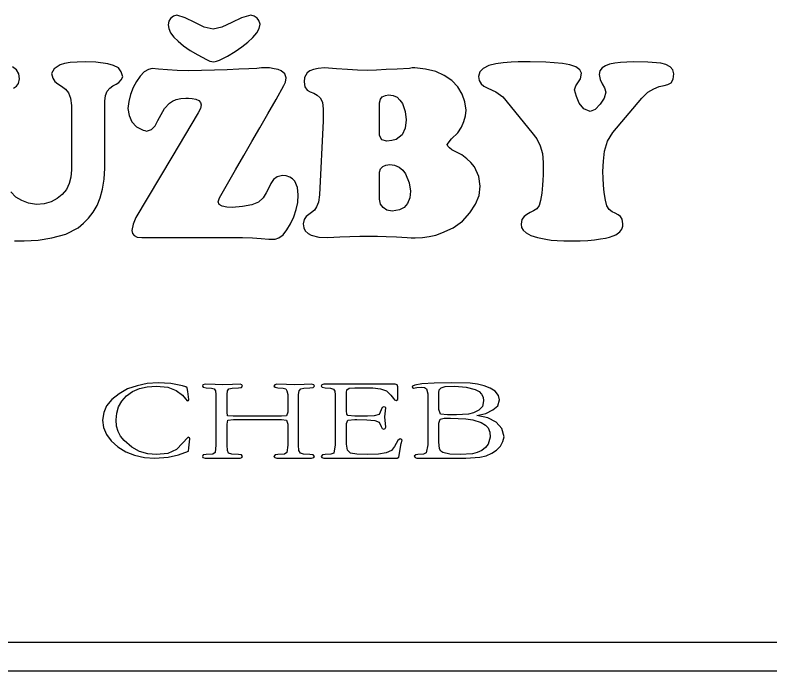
# Model space of a CAD drawing. Extents: x -866693 to -866303, y -1041966 to -1040244.
# Drawn here: x -866452.04 to -866443.1, y -1041070.76 to -1041063.06 of the extents above; entities that cross this region are included whole.
import ezdxf

# ---------------------------------------------------------------- set-up
doc = ezdxf.new("R2010")
doc.units = 0
doc.layers.add('Tabulka', color=7, linetype='Continuous')

msp = doc.modelspace()

# ---------------------------------------------------------------- linework, layer by layer
at = {"layer": 'Tabulka'}
for p, q in [((-866443.1004, -1041070.4248), (-866480.4637, -1041070.4248)), ((-866480.4637, -1041070.7552), (-866443.1004, -1041070.7552))]:
    msp.add_line(p, q, dxfattribs=at)
for points in [[(-866449.7173, -1041063.2251), (-866449.8206, -1041063.2003), (-866449.9321, -1041063.1466), (-866450.0436, -1041063.0888), (-866450.1427, -1041063.0599), (-866450.184, -1041063.0723), (-866450.217, -1041063.097), (-866450.2377, -1041063.1301), (-866450.2459, -1041063.1714), (-866450.2377, -1041063.2168), (-866450.217, -1041063.2664), (-866450.1798, -1041063.3159), (-866450.1262, -1041063.3655), (-866450.0642, -1041063.4192), (-866449.9857, -1041063.4728), (-866449.8949, -1041063.5265), (-866449.7958, -1041063.5802), (-866449.7545, -1041063.6009), (-866449.7091, -1041063.605), (-866449.676, -1041063.6009), (-866449.643, -1041063.5885), (-866449.548, -1041063.5389), (-866449.4572, -1041063.4852), (-866449.3787, -1041063.4315), (-866449.3085, -1041063.3779), (-866449.2507, -1041063.32), (-866449.2052, -1041063.2664), (-866449.1763, -1041063.2168), (-866449.1639, -1041063.1631), (-866449.1805, -1041063.1218), (-866449.2011, -1041063.0929), (-866449.2342, -1041063.0723), (-866449.2754, -1041063.0599), (-866449.3828, -1041063.0888), (-866449.4985, -1041063.1466), (-866449.6141, -1041063.2003)], [(-866448.4247, -1041064.2988), (-866448.4702, -1041065.1701), (-866448.4784, -1041065.2527), (-866448.5032, -1041065.3105), (-866448.528, -1041065.3477), (-866448.561, -1041065.3766), (-866448.5941, -1041065.3973), (-866448.623, -1041065.422), (-866448.6477, -1041065.4592), (-866448.6601, -1041065.5088), (-866448.6519, -1041065.5542), (-866448.6354, -1041065.5913), (-866448.6023, -1041065.6203), (-866448.5651, -1041065.6409), (-866448.4743, -1041065.6657), (-866448.3711, -1041065.6698), (-866448.2306, -1041065.6616), (-866448.1109, -1041065.6574), (-866447.9953, -1041065.6533), (-866447.8879, -1041065.6533), (-866447.7888, -1041065.6533), (-866447.6855, -1041065.6574), (-866447.5658, -1041065.6616), (-866447.4378, -1041065.6698), (-866447.3923, -1041065.6739), (-866447.3469, -1041065.6739), (-866447.2602, -1041065.6698), (-866447.1817, -1041065.6574), (-866447.1033, -1041065.6409), (-866447.033, -1041065.6161), (-866446.9009, -1041065.5542), (-866446.7894, -1041065.4757), (-866446.7027, -1041065.3807), (-866446.6366, -1041065.2775), (-866446.5953, -1041065.1743), (-866446.5829, -1041065.0669), (-866446.5994, -1041064.9513), (-866446.649, -1041064.8397), (-866446.6903, -1041064.7902), (-866446.7398, -1041064.7448), (-866446.7977, -1041064.6993), (-866446.8679, -1041064.6622), (-866446.9133, -1041064.6415), (-866446.9422, -1041064.6167), (-866446.9628, -1041064.5961), (-866446.9711, -1041064.5755), (-866446.9174, -1041064.5094), (-866446.8431, -1041064.4392), (-866446.8018, -1041064.3731), (-866446.7729, -1041064.307), (-866446.7564, -1041064.241), (-866446.7481, -1041064.1749), (-866446.7605, -1041064.0758), (-866446.7935, -1041063.9849), (-866446.8431, -1041063.9023), (-866446.9133, -1041063.828), (-866447.0041, -1041063.766), (-866447.1033, -1041063.7206), (-866447.223, -1041063.6917), (-866447.351, -1041063.6793), (-866447.3799, -1041063.6793), (-866447.413, -1041063.6834), (-866447.5575, -1041063.6917), (-866447.6855, -1041063.6958), (-866447.8012, -1041063.7041), (-866447.9085, -1041063.7082), (-866448.0242, -1041063.7041), (-866448.1398, -1041063.6958), (-866448.2678, -1041063.6876), (-866448.4082, -1041063.6793), (-866448.4826, -1041063.6834), (-866448.5404, -1041063.6958), (-866448.5817, -1041063.7124), (-866448.6147, -1041063.7371), (-866448.6436, -1041063.7908), (-866448.6477, -1041063.8404), (-866448.6395, -1041063.9023), (-866448.6147, -1041063.9395), (-866448.5775, -1041063.9601), (-866448.5362, -1041063.9767), (-866448.4949, -1041063.9973), (-866448.4619, -1041064.0303), (-866448.433, -1041064.0799), (-866448.4247, -1041064.1625)], [(-866447.764, -1041064.0882), (-866447.7516, -1041064.0469), (-866447.731, -1041064.0179), (-866447.6938, -1041064.0014), (-866447.6566, -1041063.9932), (-866447.6029, -1041064.0014), (-866447.5575, -1041064.0221), (-866447.5245, -1041064.0551), (-866447.4956, -1041064.0964), (-866447.4625, -1041064.1914), (-866447.4501, -1041064.2864), (-866447.4625, -1041064.3855), (-866447.4997, -1041064.464), (-866447.5327, -1041064.4929), (-866447.5699, -1041064.5176), (-866447.6195, -1041064.53), (-866447.6773, -1041064.5383), (-866447.7351, -1041064.5218), (-866447.764, -1041064.4722)], [(-866447.764, -1041064.9017), (-866447.7516, -1041064.8645), (-866447.7268, -1041064.8356), (-866447.6897, -1041064.8191), (-866447.6442, -1041064.8108), (-866447.5864, -1041064.8191), (-866447.5327, -1041064.8439), (-866447.4914, -1041064.8769), (-866447.4584, -1041064.9223), (-866447.4171, -1041065.0256), (-866447.4006, -1041065.1247), (-866447.4088, -1041065.2032), (-866447.4336, -1041065.2692), (-866447.4749, -1041065.3188), (-866447.5286, -1041065.3436), (-866447.574, -1041065.3518), (-866447.6153, -1041065.3601), (-866447.6773, -1041065.3477), (-866447.7227, -1041065.3188), (-866447.7516, -1041065.2775), (-866447.764, -1041065.2197)], [(-866449.9899, -1041068.032), (-866449.994, -1041068.0196), (-866450.0105, -1041068.0113), (-866450.1468, -1041068.1559), (-866450.25, -1041068.2054), (-866450.3822, -1041068.2178), (-866450.4854, -1041068.2095), (-866450.5804, -1041068.1806), (-866450.6713, -1041068.1311), (-866450.7621, -1041068.0526), (-866450.8034, -1041068.0031), (-866450.8323, -1041067.9452), (-866450.853, -1041067.8833), (-866450.8571, -1041067.809), (-866450.8488, -1041067.7305), (-866450.8282, -1041067.6562), (-866450.7869, -1041067.5901), (-866450.7332, -1041067.5282), (-866450.663, -1041067.4786), (-866450.5804, -1041067.4414), (-866450.4896, -1041067.4208), (-866450.3822, -1041067.4125), (-866450.25, -1041067.4249), (-866450.1509, -1041067.4662), (-866450.0766, -1041067.5199), (-866450.0229, -1041067.586), (-866450.0064, -1041067.5818), (-866450.0023, -1041067.5694), (-866450.0147, -1041067.4786), (-866450.0229, -1041067.4332), (-866450.0394, -1041067.4208), (-866450.0766, -1041067.4084), (-866450.2129, -1041067.3836), (-866450.3615, -1041067.3754), (-866450.4896, -1041067.3836), (-866450.6093, -1041067.4084), (-866450.7208, -1041067.4456), (-866450.8199, -1041067.5034), (-866450.9067, -1041067.5694), (-866450.9686, -1041067.6438), (-866451.0016, -1041067.7222), (-866451.014, -1041067.8131), (-866451.0058, -1041067.8998), (-866450.9686, -1041067.9824), (-866450.9149, -1041068.0567), (-866450.8365, -1041068.127), (-866450.7415, -1041068.1848), (-866450.6382, -1041068.2261), (-866450.5226, -1041068.2508), (-866450.4028, -1041068.2591), (-866450.2459, -1041068.2467), (-866450.122, -1041068.2219), (-866450.0064, -1041068.1765), (-866450.0023, -1041068.1393)], [(-866446.3021, -1041068.0072), (-866446.3269, -1041067.9122), (-866446.393, -1041067.8379), (-866446.4921, -1041067.7842), (-866446.6201, -1041067.7594), (-866446.5168, -1041067.7346), (-866446.4343, -1041067.6933), (-866446.3764, -1041067.6438), (-866446.3558, -1041067.5736), (-866446.3682, -1041067.524), (-866446.4053, -1041067.4745), (-866446.4632, -1041067.4373), (-866446.5334, -1041067.4084), (-866446.6118, -1041067.3919), (-866446.6985, -1041067.3795), (-866446.9133, -1041067.3754), (-866447.1239, -1041067.3795), (-866447.2684, -1041067.3877), (-866447.351, -1041067.4043), (-866447.3758, -1041067.4125), (-866447.3799, -1041067.4249), (-866447.3634, -1041067.4373), (-866447.3263, -1041067.429), (-866447.2767, -1041067.4249), (-866447.2354, -1041067.429), (-866447.2106, -1041067.4456), (-866447.1982, -1041067.5034), (-866447.1982, -1041067.5405), (-866447.1982, -1041068.1022), (-866447.2148, -1041068.1972), (-866447.2478, -1041068.2137), (-866447.3139, -1041068.2178), (-866447.3386, -1041068.2219), (-866447.3552, -1041068.2343), (-866447.3469, -1041068.2508), (-866447.3263, -1041068.2591), (-866447.2643, -1041068.2591), (-866447.2065, -1041068.2591), (-866447.0124, -1041068.2591), (-866446.7522, -1041068.2591), (-866446.587, -1041068.2467), (-866446.5127, -1041068.2302), (-866446.4466, -1041068.2013), (-866446.3888, -1041068.1641), (-866446.3434, -1041068.1187), (-866446.3145, -1041068.065)], [(-866448.528, -1041068.2385), (-866448.5445, -1041068.2219), (-866448.5817, -1041068.2178), (-866448.656, -1041068.2137), (-866448.6932, -1041068.2013), (-866448.7097, -1041068.1682), (-866448.7138, -1041068.1063), (-866448.7138, -1041067.5447), (-866448.7138, -1041067.5116), (-866448.7056, -1041067.4703), (-866448.689, -1041067.4456), (-866448.6519, -1041067.4373), (-866448.5817, -1041067.4332), (-866448.5445, -1041067.429), (-866448.528, -1041067.4125), (-866448.5362, -1041067.4001), (-866448.561, -1041067.3919), (-866448.6477, -1041067.396), (-866448.7675, -1041067.4001), (-866448.8542, -1041067.396), (-866448.9699, -1041067.3919), (-866448.9946, -1041067.4001), (-866449.0029, -1041067.4125), (-866448.9905, -1041067.4249), (-866448.9575, -1041067.4332), (-866448.8955, -1041067.4373), (-866448.8625, -1041067.4456), (-866448.8501, -1041067.4703), (-866448.8418, -1041067.5116), (-866448.8418, -1041067.5447), (-866448.8418, -1041067.7181), (-866448.8542, -1041067.7635), (-866448.9162, -1041067.7677), (-866449.4819, -1041067.7677), (-866449.548, -1041067.7635), (-866449.5521, -1041067.7181), (-866449.5521, -1041067.5447), (-866449.5521, -1041067.5116), (-866449.548, -1041067.4703), (-866449.5315, -1041067.4456), (-866449.4943, -1041067.4373), (-866449.42, -1041067.4332), (-866449.3828, -1041067.429), (-866449.3704, -1041067.4125), (-866449.3787, -1041067.4001), (-866449.3993, -1041067.3919), (-866449.4902, -1041067.396), (-866449.6058, -1041067.4001), (-866449.6925, -1041067.396), (-866449.8123, -1041067.3919), (-866449.8371, -1041067.4001), (-866449.8412, -1041067.4125), (-866449.833, -1041067.4249), (-866449.7999, -1041067.4332), (-866449.738, -1041067.4373), (-866449.7049, -1041067.4456), (-866449.6884, -1041067.4703), (-866449.6843, -1041067.5116), (-866449.6843, -1041067.5447), (-866449.6843, -1041068.1063), (-866449.6925, -1041068.193), (-866449.7215, -1041068.2137), (-866449.7999, -1041068.2178), (-866449.833, -1041068.2219), (-866449.8412, -1041068.2385), (-866449.8371, -1041068.2508), (-866449.8123, -1041068.2591), (-866449.7215, -1041068.2591), (-866449.6058, -1041068.2591), (-866449.5191, -1041068.2591), (-866449.3993, -1041068.2591), (-866449.3787, -1041068.2508), (-866449.3704, -1041068.2385), (-866449.3828, -1041068.2219), (-866449.42, -1041068.2178), (-866449.4985, -1041068.2137), (-866449.5356, -1041068.2013), (-866449.548, -1041068.1682), (-866449.5521, -1041068.1063), (-866449.5521, -1041067.8585), (-866449.5439, -1041067.8131), (-866449.4778, -1041067.8048), (-866448.9162, -1041067.8048), (-866448.8542, -1041067.8131), (-866448.8418, -1041067.8585), (-866448.8418, -1041068.1063), (-866448.8501, -1041068.193), (-866448.879, -1041068.2137), (-866448.9575, -1041068.2178), (-866448.9905, -1041068.2219), (-866449.0029, -1041068.2385), (-866448.9946, -1041068.2508), (-866448.9699, -1041068.2591), (-866448.8831, -1041068.2591), (-866448.7634, -1041068.2591), (-866448.6767, -1041068.2591), (-866448.561, -1041068.2591), (-866448.5362, -1041068.2508)], [(-866447.4997, -1041068.0485), (-866447.508, -1041068.0361), (-866447.5203, -1041068.032), (-866447.5493, -1041068.0526), (-866447.5864, -1041068.1228), (-866447.6236, -1041068.1682), (-866447.6855, -1041068.1972), (-866447.7764, -1041068.2137), (-866447.9085, -1041068.2178), (-866448.0283, -1041068.2137), (-866448.1026, -1041068.2013), (-866448.1398, -1041068.1641), (-866448.1522, -1041068.0939), (-866448.1522, -1041067.8544), (-866448.1357, -1041067.8131), (-866448.0531, -1041067.8048), (-866448.0283, -1041067.8048), (-866447.9127, -1041067.809), (-866447.8177, -1041067.8172), (-866447.7681, -1041067.8379), (-866447.7433, -1041067.8874), (-866447.731, -1041067.9122), (-866447.7144, -1041067.9205), (-866447.6979, -1041067.9122), (-866447.6897, -1041067.8957), (-866447.7021, -1041067.7759), (-866447.6897, -1041067.6686), (-866447.6979, -1041067.6603), (-866447.7144, -1041067.6562), (-866447.731, -1041067.6644), (-866447.7433, -1041067.6933), (-866447.7681, -1041067.747), (-866447.8259, -1041067.7635), (-866447.9044, -1041067.7677), (-866447.9705, -1041067.7677), (-866448.0531, -1041067.7677), (-866448.1357, -1041067.7594), (-866448.1481, -1041067.7429), (-866448.1522, -1041067.7057), (-866448.1522, -1041067.5034), (-866448.1522, -1041067.4869), (-866448.1481, -1041067.4579), (-866448.1191, -1041067.4373), (-866448.0531, -1041067.4332), (-866447.9705, -1041067.4332), (-866447.8425, -1041067.4332), (-866447.7516, -1041067.4456), (-866447.6814, -1041067.4703), (-866447.6318, -1041067.5199), (-866447.5988, -1041067.5571), (-866447.5864, -1041067.5736), (-866447.5699, -1041067.5818), (-866447.5493, -1041067.5694), (-866447.5493, -1041067.5529), (-866447.5493, -1041067.4414), (-866447.5493, -1041067.4208), (-866447.5575, -1041067.4001), (-866447.5782, -1041067.3919), (-866447.7805, -1041067.3919), (-866448.0613, -1041067.3919), (-866448.2141, -1041067.3919), (-866448.4165, -1041067.3919), (-866448.4413, -1041067.4001), (-866448.4495, -1041067.4125), (-866448.4371, -1041067.4249), (-866448.4, -1041067.4332), (-866448.338, -1041067.4373), (-866448.305, -1041067.4497), (-866448.2885, -1041067.4745), (-866448.2843, -1041067.5158), (-866448.2843, -1041067.5447), (-866448.2843, -1041068.1022), (-866448.3009, -1041068.2013), (-866448.3339, -1041068.2137), (-866448.4, -1041068.2178), (-866448.433, -1041068.2219), (-866448.4495, -1041068.2385), (-866448.4413, -1041068.2508), (-866448.4165, -1041068.2591), (-866448.3587, -1041068.2591), (-866448.2967, -1041068.2591), (-866447.5575, -1041068.2591), (-866447.5369, -1041068.2467), (-866447.508, -1041068.0857)], [(-866446.5416, -1041067.586), (-866446.554, -1041067.652), (-866446.5994, -1041067.6975), (-866446.6614, -1041067.7264), (-866446.7192, -1041067.7429), (-866446.8596, -1041067.7512), (-866446.967, -1041067.7512), (-866447.0496, -1041067.7429), (-866447.0661, -1041067.6892), (-866447.0661, -1041067.5075), (-866447.0661, -1041067.491), (-866447.062, -1041067.4579), (-866447.0413, -1041067.4332), (-866446.9918, -1041067.4167), (-866446.8803, -1041067.4125), (-866446.7481, -1041067.4249), (-866446.6407, -1041067.4538), (-866446.5953, -1041067.4786), (-866446.5664, -1041067.5075), (-866446.5458, -1041067.5447)], [(-866446.4632, -1041068.0113), (-866446.4879, -1041068.0939), (-866446.521, -1041068.1352), (-866446.5623, -1041068.1682), (-866446.616, -1041068.193), (-866446.6738, -1041068.2095), (-866446.8183, -1041068.2178), (-866446.9381, -1041068.2137), (-866447.0207, -1041068.193), (-866447.0454, -1041068.1765), (-866447.0578, -1041068.1517), (-866447.0661, -1041068.0691), (-866447.0661, -1041067.8503), (-866447.0537, -1041067.8007), (-866447.0041, -1041067.7883), (-866446.967, -1041067.7883), (-866446.9298, -1041067.7883), (-866446.7522, -1041067.7966), (-866446.6696, -1041067.809), (-866446.5705, -1041067.842), (-866446.521, -1041067.8709), (-866446.4879, -1041067.9039), (-866446.4673, -1041067.9535)]]:
    msp.add_lwpolyline(points, close=True, dxfattribs=at)
for points in [[(-866452.0506, -1041065.707), (-866451.9349, -1041065.707), (-866451.7698, -1041065.6987), (-866451.6087, -1041065.6739), (-866451.4476, -1041065.6285), (-866451.3031, -1041065.5542), (-866451.237, -1041065.5005), (-866451.1792, -1041065.4427), (-866451.1255, -1041065.3725), (-866451.0801, -1041065.294), (-866451.0429, -1041065.2032), (-866451.014, -1041065.0999), (-866450.9975, -1041064.9843), (-866450.9893, -1041064.8563), (-866450.9893, -1041064.0675), (-866450.981, -1041064.0014), (-866450.9603, -1041063.9519), (-866450.9314, -1041063.9147), (-866450.8943, -1041063.8899), (-866450.8571, -1041063.8693), (-866450.8241, -1041063.8486), (-866450.7952, -1041063.8197), (-866450.7786, -1041063.7826), (-866450.7952, -1041063.7247), (-866450.8282, -1041063.6793), (-866450.886, -1041063.6504), (-866450.9521, -1041063.6298), (-866451.0925, -1041063.6091), (-866451.2123, -1041063.605), (-866451.3114, -1041063.6091), (-866451.394, -1041063.6132), (-866451.46, -1041063.6256), (-866451.5137, -1041063.6422), (-866451.5839, -1041063.6876), (-866451.6128, -1041063.7454), (-866451.6004, -1041063.7991), (-866451.5757, -1041063.8362), (-866451.5385, -1041063.8652), (-866451.4972, -1041063.8941), (-866451.4518, -1041063.9271), (-866451.4146, -1041063.9725), (-866451.3898, -1041064.0345), (-866451.3816, -1041064.1212), (-866451.3816, -1041064.8728), (-866451.3857, -1041064.9595), (-866451.4063, -1041065.0338), (-866451.4394, -1041065.104), (-866451.4889, -1041065.166), (-866451.5468, -1041065.2114), (-866451.617, -1041065.2486), (-866451.6996, -1041065.2734), (-866451.7904, -1041065.2816), (-866451.8854, -1041065.2651), (-866451.9639, -1041065.2362), (-866452.0341, -1041065.1949), (-866452.0919, -1041065.133)], [(-866445.8107, -1041063.6091), (-866445.9965, -1041063.605), (-866446.0378, -1041063.605), (-866446.0708, -1041063.605), (-866446.1369, -1041063.605), (-866446.2195, -1041063.6091), (-866446.3104, -1041063.6174), (-866446.3971, -1041063.6298), (-866446.4797, -1041063.6504), (-866446.5458, -1041063.6834), (-866446.587, -1041063.7247), (-866446.6036, -1041063.7784), (-866446.5953, -1041063.828), (-866446.5705, -1041063.8652), (-866446.5375, -1041063.8941), (-866446.4921, -1041063.9147), (-866446.3971, -1041063.9601), (-866446.3145, -1041064.0179), (-866445.9759, -1041064.435)], [(-866445.9759, -1041064.435), (-866445.918, -1041064.5094), (-866445.8767, -1041064.592), (-866445.852, -1041064.6828), (-866445.8437, -1041064.7902), (-866445.8437, -1041064.8687), (-866445.8437, -1041064.9347), (-866445.8478, -1041064.9967), (-866445.852, -1041065.0545), (-866445.8602, -1041065.1495), (-866445.8726, -1041065.2362), (-866445.8891, -1041065.294), (-866445.918, -1041065.3312), (-866445.9552, -1041065.356), (-866445.9965, -1041065.3766), (-866446.0337, -1041065.3973), (-866446.0667, -1041065.422), (-866446.0915, -1041065.4592), (-866446.0997, -1041065.5129), (-866446.0956, -1041065.55), (-866446.0791, -1041065.5831), (-866446.0419, -1041065.6161), (-866445.9882, -1041065.645), (-866445.9098, -1041065.6698), (-866445.8107, -1041065.6905), (-866445.7487, -1041065.6987), (-866445.6785, -1041065.7028), (-866445.6001, -1041065.707), (-866445.5133, -1041065.707), (-866445.4101, -1041065.707), (-866445.3192, -1041065.7028), (-866445.2408, -1041065.6946), (-866445.1706, -1041065.6863), (-866445.1128, -1041065.6781), (-866445.0632, -1041065.6657), (-866445.0219, -1041065.6492), (-866444.9889, -1041065.6368), (-866444.9434, -1041065.6037), (-866444.9187, -1041065.5707), (-866444.9063, -1041065.5377), (-866444.9063, -1041065.5088), (-866444.9145, -1041065.4551), (-866444.9352, -1041065.422), (-866444.9641, -1041065.4014), (-866444.9971, -1041065.3849), (-866445.0343, -1041065.3683), (-866445.0673, -1041065.3394), (-866445.0962, -1041065.2981), (-866445.1128, -1041065.2321), (-866445.1252, -1041065.1412), (-866445.1334, -1041065.0545), (-866445.1375, -1041064.9719), (-866445.1417, -1041064.8934), (-866445.1334, -1041064.7737), (-866445.121, -1041064.6539), (-866445.088, -1041064.5383), (-866445.026, -1041064.435), (-866444.6833, -1041064.0345), (-866444.6131, -1041063.9643), (-866444.5429, -1041063.923), (-866444.4809, -1041063.8982), (-866444.4231, -1041063.8858), (-866444.3777, -1041063.8734), (-866444.3405, -1041063.8528), (-866444.3157, -1041063.8115), (-866444.3075, -1041063.7495), (-866444.3199, -1041063.7), (-866444.3529, -1041063.6669), (-866444.4025, -1041063.638), (-866444.4603, -1041063.6215), (-866444.6131, -1041063.6091), (-866444.7783, -1041063.605), (-866444.8609, -1041063.6091), (-866444.9352, -1041063.6132), (-866445.0013, -1041063.6215), (-866445.0632, -1041063.6339), (-866445.1128, -1041063.6545), (-866445.1499, -1041063.6793), (-866445.1788, -1041063.7124), (-866445.1871, -1041063.7537), (-866445.1747, -1041063.8156), (-866445.1499, -1041063.8652), (-866445.121, -1041063.9106), (-866445.1086, -1041063.9643), (-866445.1252, -1041064.0345), (-866445.1747, -1041064.1047), (-866445.2325, -1041064.1666), (-866445.2903, -1041064.1914), (-866445.3647, -1041064.1584), (-866445.4184, -1041064.0923), (-866445.4514, -1041064.0138), (-866445.4762, -1041063.9354), (-866445.4597, -1041063.8899), (-866445.4349, -1041063.8528), (-866445.406, -1041063.8073), (-866445.3936, -1041063.7413), (-866445.4142, -1041063.7), (-866445.4597, -1041063.6669), (-866445.5299, -1041063.6422), (-866445.6166, -1041063.6256), (-866445.8107, -1041063.6091)], [(-866452.0588, -1041063.9147), (-866452.0258, -1041063.8941), (-866452.001, -1041063.861), (-866451.9886, -1041063.8073), (-866451.9969, -1041063.7495), (-866452.0258, -1041063.7), (-866452.0712, -1041063.6669)], [(-866450.2005, -1041064.7241), (-866450.6258, -1041065.4344), (-866450.6548, -1041065.5129), (-866450.6713, -1041065.5872), (-866450.663, -1041065.6203), (-866450.6424, -1041065.645), (-866450.6093, -1041065.6657), (-866450.5556, -1041065.6698), (-866449.3704, -1041065.6698), (-866449.2548, -1041065.6739), (-866449.1516, -1041065.6822), (-866449.0648, -1041065.6905), (-866448.9905, -1041065.6905), (-866448.9451, -1041065.6739), (-866448.8955, -1041065.6368), (-866448.8501, -1041065.579), (-866448.8088, -1041065.5088), (-866448.7716, -1041065.4262), (-866448.7427, -1041065.3394), (-866448.7221, -1041065.2568), (-866448.7179, -1041065.1701), (-866448.7262, -1041065.0834), (-866448.7592, -1041065.0091), (-866448.784, -1041064.9802), (-866448.8171, -1041064.9595), (-866448.8584, -1041064.9471), (-866448.9038, -1041064.943), (-866448.9657, -1041064.9554), (-866449.007, -1041064.9884), (-866449.0401, -1041065.0338), (-866449.0648, -1041065.0875), (-866449.0937, -1041065.1453), (-866449.1309, -1041065.2032), (-866449.1846, -1041065.2527), (-866449.2631, -1041065.2858), (-866449.3704, -1041065.3064), (-866449.4943, -1041065.3188), (-866449.5563, -1041065.3147), (-866449.61, -1041065.3023), (-866449.6471, -1041065.2816), (-866449.6595, -1041065.2486), (-866449.6512, -1041065.2279), (-866449.643, -1041065.2032), (-866449.548, -1041065.038), (-866449.453, -1041064.8728), (-866449.358, -1041064.7076), (-866449.2631, -1041064.5424), (-866449.1681, -1041064.3814), (-866449.0731, -1041064.2162), (-866448.9781, -1041064.051), (-866448.8873, -1041063.8858), (-866448.8666, -1041063.8445), (-866448.8584, -1041063.7949), (-866448.8749, -1041063.7495), (-866448.9203, -1041063.7124), (-866448.9533, -1041063.6958), (-866448.9988, -1041063.6876), (-866449.0566, -1041063.6793), (-866449.1227, -1041063.6793), (-866449.1474, -1041063.6793), (-866449.2052, -1041063.6834), (-866449.2961, -1041063.6876), (-866449.4159, -1041063.6917), (-866449.5521, -1041063.7), (-866449.7008, -1041063.7041), (-866449.8536, -1041063.7082), (-866450.0064, -1041063.7124), (-866450.1385, -1041063.7082), (-866450.2542, -1041063.7), (-866450.3574, -1041063.6917), (-866450.4318, -1041063.6834), (-866450.4772, -1041063.6958), (-866450.5267, -1041063.7247), (-866450.5722, -1041063.7743), (-866450.6176, -1041063.8362), (-866450.6548, -1041063.9064), (-866450.6878, -1041063.989), (-866450.7084, -1041064.0716), (-866450.7167, -1041064.1542), (-866450.7043, -1041064.2368), (-866450.6713, -1041064.3112), (-866450.6176, -1041064.369), (-866450.5391, -1041064.4103), (-866450.5185, -1041064.4144), (-866450.4978, -1041064.4227), (-866450.44, -1041064.402), (-866450.3987, -1041064.3566), (-866450.3657, -1041064.2946), (-866450.3285, -1041064.2244), (-866450.2872, -1041064.1542), (-866450.2294, -1041064.0923), (-866450.1922, -1041064.0675), (-866450.1509, -1041064.051), (-866450.0972, -1041064.0386), (-866450.0394, -1041064.0345), (-866450.0064, -1041064.0345), (-866449.9651, -1041064.0386), (-866449.9197, -1041064.0469), (-866449.8866, -1041064.0592), (-866449.866, -1041064.084), (-866449.8577, -1041064.1129)], [(-866449.8577, -1041064.1129), (-866449.866, -1041064.1542), (-866449.8908, -1041064.2038), (-866450.2005, -1041064.7241)]]:
    msp.add_lwpolyline(points, dxfattribs=at)

doc.saveas('drawing.dxf')
